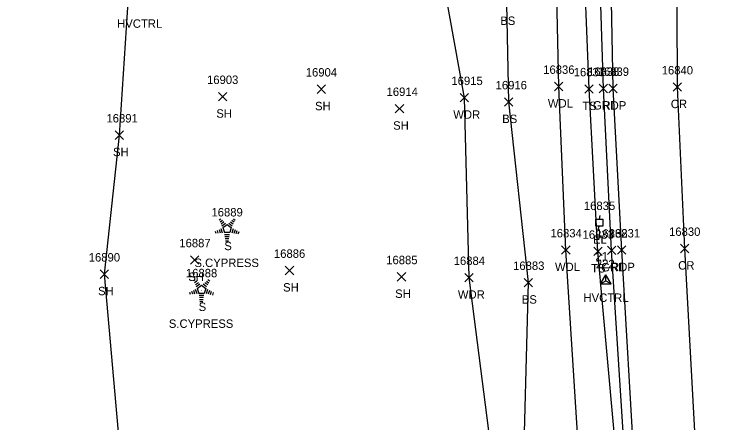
# Model space of a CAD drawing. Extents: x 1439173 to 1457902, y 641926 to 659889.
# Drawn here: x 1445523.8 to 1445692.1, y 656282.1 to 656379.1 of the extents above; entities that cross this region are included whole.
import ezdxf

# ---------------------------------------------------------------- set-up
doc = ezdxf.new("R2010")
doc.units = 0
for name, color, linetype in [('C_A', 7, 'Continuous'), ('C_I', 7, 'Continuous'), ('CPSM', 7, 'Continuous'), ('L_A', 7, 'Continuous'), ('L_C', 7, 'Continuous'), ('L_I', 7, 'Continuous'), ('L_TIC', 7, 'Continuous'), ('LAWA', 7, 'Continuous'), ('LELB', 7, 'Continuous'), ('LSOGP', 7, 'Continuous'), ('LTC', 7, 'Continuous'), ('P_A', 7, 'Continuous'), ('P_I', 7, 'Continuous'), ('P_TIC', 7, 'Continuous'), ('PET', 7, 'Continuous'), ('PRC', 7, 'Continuous'), ('R_A', 7, 'Continuous'), ('R_I', 7, 'Continuous'), ('R_TIC', 7, 'Continuous'), ('RGR', 7, 'Continuous'), ('U_A', 7, 'Continuous'), ('U_C', 7, 'Continuous'), ('U_I', 7, 'Continuous'), ('UEPT', 7, 'Continuous')]:
    doc.layers.add(name, color=color, linetype=linetype)

msp = doc.modelspace()

# ---------------------------------------------------------------- linework, layer by layer
at = {"layer": 'CPSM'}
for p, q in [((1445663.09, 656315.09), (1445664.34, 656317.26)), ((1445665.59, 656315.09), (1445664.34, 656317.26)), ((1445664.34, 656315.81), (1445664.34, 656317.26)), ((1445663.09, 656315.09), (1445664.34, 656315.81)), ((1445664.34, 656315.81), (1445664.34, 656315.81)), ((1445664.34, 656315.81), (1445665.59, 656315.09)), ((1445663.09, 656315.09), (1445665.59, 656315.09))]:
    msp.add_line(p, q, dxfattribs=at)
at = {"layer": 'L_TIC'}
for points in [[(1445652.15, 656360.93), (1445654.15, 656362.93)], [(1445654.15, 656360.93), (1445652.15, 656362.93)], [(1445659.35, 656360.34), (1445661.35, 656362.34)], [(1445661.35, 656360.34), (1445659.35, 656362.34)], [(1445595.78, 656360.29), (1445597.78, 656362.29)], [(1445597.78, 656360.29), (1445595.78, 656362.29)], [(1445572.34, 656358.52), (1445574.34, 656360.52)], [(1445574.34, 656358.52), (1445572.34, 656360.52)], [(1445629.73, 656358.27), (1445631.73, 656360.27)], [(1445631.73, 656358.27), (1445629.73, 656360.27)], [(1445640.28, 656357.25), (1445642.28, 656359.25)], [(1445642.28, 656357.25), (1445640.28, 656359.25)], [(1445614.33, 656355.68), (1445616.33, 656357.68)], [(1445616.33, 656355.68), (1445614.33, 656357.68)], [(1445547.81, 656349.39), (1445549.81, 656351.39)], [(1445549.81, 656349.39), (1445547.81, 656351.39)], [(1445653.83, 656322.13), (1445655.83, 656324.13)], [(1445655.83, 656322.13), (1445653.83, 656324.13)], [(1445661.45, 656321.8), (1445663.45, 656323.8)], [(1445663.45, 656321.8), (1445661.45, 656323.8)], [(1445565.68, 656319.78), (1445567.68, 656321.78)], [(1445567.68, 656319.78), (1445565.68, 656321.78)], [(1445588.21, 656317.27), (1445590.21, 656319.27)], [(1445590.21, 656317.27), (1445588.21, 656319.27)], [(1445544.26, 656316.39), (1445546.26, 656318.39)], [(1445546.26, 656316.39), (1445544.26, 656318.39)], [(1445614.81, 656315.76), (1445616.81, 656317.76)], [(1445616.81, 656315.76), (1445614.81, 656317.76)], [(1445630.84, 656315.57), (1445632.84, 656317.57)], [(1445632.84, 656315.57), (1445630.84, 656317.57)], [(1445644.94, 656314.4), (1445646.94, 656316.4)], [(1445646.94, 656314.4), (1445644.94, 656316.4)]]:
    msp.add_lwpolyline(points, dxfattribs=at)
at = {"layer": 'LAWA'}
for points in [[(1445638.56, 656264.76), (1445644.66, 656264.92), (1445655.66, 656267.09), (1445658.01, 656273.46), (1445654.83, 656323.13), (1445653.15, 656361.93), (1445652.39, 656397.57), (1445650.8, 656441.51), (1445652.6, 656495.19), (1445653.92, 656549.26), (1445654.22, 656600.94), (1445654.88, 656652.01), (1445659.6, 656702.91), (1445661.54, 656736.83), (1445660.26, 656770.47)], [(1445638.56, 656264.76), (1445631.84, 656316.57), (1445630.73, 656359.27), (1445626.01, 656385.56), (1445625.73, 656388.78), (1445624.53, 656392.86), (1445623.42, 656396.3), (1445627.82, 656416.07), (1445625.44, 656443.11), (1445619.82, 656491.64), (1445619.06, 656534.17), (1445614.39, 656575.53), (1445621.27, 656638.91), (1445623.44, 656678.99), (1445633.2, 656707.08), (1445618.39, 656717.37), (1445589.77, 656720.3), (1445562.35, 656728.53), (1445542.5, 656734.59)]]:
    msp.add_lwpolyline(points, dxfattribs=at)
at = {"layer": 'LELB'}
for points in [[(1445667.27, 656269.37), (1445662.45, 656322.8), (1445660.35, 656361.34), (1445658.9, 656398.75), (1445659.32, 656442.15), (1445659.2, 656495.81), (1445661.24, 656548.67), (1445660.82, 656600.9), (1445662.84, 656651.05), (1445665.01, 656701.89), (1445666.18, 656739.02), (1445669.08, 656788.22), (1445670.63, 656835.19)], [(1445679.35, 656070.74), (1445677.23, 656081.17), (1445671.06, 656095.97), (1445665.27, 656133.36), (1445654.43, 656173.99), (1445649.65, 656221.56), (1445644.66, 656264.92), (1445645.94, 656315.4), (1445641.28, 656358.25), (1445640.82, 656381.53), (1445640.88, 656391.42)]]:
    msp.add_lwpolyline(points, dxfattribs=at)
at = {"layer": 'LSOGP'}
msp.add_lwpolyline([(1445550.48, 656258.51), (1445545.25, 656317.4), (1445548.81, 656350.4), (1445551.48, 656390.5), (1445552.48, 656393.33), (1445552.36, 656396.95), (1445551.92, 656399.22), (1445551.22, 656419.32), (1445544.97, 656439.44), (1445542.07, 656487.54), (1445523.82, 656523.51), (1445524.73, 656572.81), (1445534.76, 656638.29), (1445532.88, 656684.73), (1445542.5, 656734.59), (1445539.84, 656750.41), (1445549.16, 656787.26), (1445555.68, 656856.68)], dxfattribs=at)
at = {"layer": 'LTC'}
for p, q in [((1445572.52, 656330.29), (1445572.88, 656330.55)), ((1445575.92, 656330.53), (1445576.34, 656330.23)), ((1445572.73, 656329.83), (1445573.26, 656330.21)), ((1445572.94, 656329.36), (1445573.65, 656329.87)), ((1445573.15, 656328.9), (1445574.03, 656329.53)), ((1445573.38, 656328.44), (1445574.39, 656329.18)), ((1445574.39, 656329.18), (1445575.39, 656328.45)), ((1445574.81, 656329.49), (1445575.62, 656328.9)), ((1445575.18, 656329.84), (1445575.86, 656329.34)), ((1445575.55, 656330.19), (1445576.1, 656329.79)), ((1445571.56, 656327.57), (1445571.71, 656327.11)), ((1445572.01, 656327.79), (1445572.22, 656327.14)), ((1445572.47, 656328.01), (1445572.74, 656327.17)), ((1445572.92, 656328.22), (1445573.25, 656327.2)), ((1445573.38, 656328.44), (1445573.76, 656327.25)), ((1445575, 656327.25), (1445573.76, 656327.25)), ((1445575.39, 656328.45), (1445575, 656327.25)), ((1445575.82, 656328.18), (1445575.49, 656327.14)), ((1445576.27, 656327.93), (1445575.98, 656327.05)), ((1445576.71, 656327.68), (1445576.48, 656326.95)), ((1445577.16, 656327.43), (1445576.97, 656326.86)), ((1445574.96, 656326.75), (1445573.81, 656326.75)), ((1445574.87, 656326.25), (1445573.88, 656326.25)), ((1445574.79, 656325.75), (1445573.96, 656325.75)), ((1445574.71, 656325.25), (1445574.03, 656325.25)), ((1445566.44, 656315.87), (1445566.79, 656316.13)), ((1445566.65, 656315.41), (1445567.18, 656315.79)), ((1445566.86, 656314.94), (1445567.56, 656315.45)), ((1445569.1, 656315.41), (1445569.78, 656314.92)), ((1445569.47, 656315.76), (1445570.02, 656315.36)), ((1445569.84, 656316.11), (1445570.26, 656315.81)), ((1445566.38, 656313.58), (1445566.65, 656312.75)), ((1445566.84, 656313.8), (1445567.17, 656312.78)), ((1445567.07, 656314.47), (1445567.95, 656315.11)), ((1445567.29, 656314.02), (1445568.31, 656314.75)), ((1445567.29, 656314.02), (1445567.68, 656312.83)), ((1445568.31, 656314.75), (1445569.3, 656314.03)), ((1445568.73, 656315.07), (1445569.53, 656314.48)), ((1445569.3, 656314.03), (1445568.91, 656312.83)), ((1445569.74, 656313.76), (1445569.4, 656312.72)), ((1445565.47, 656313.15), (1445565.62, 656312.68)), ((1445565.93, 656313.37), (1445566.14, 656312.72)), ((1445568.91, 656312.83), (1445567.68, 656312.83)), ((1445568.87, 656312.33), (1445567.73, 656312.33)), ((1445570.18, 656313.51), (1445569.9, 656312.62)), ((1445570.63, 656313.26), (1445570.39, 656312.53)), ((1445571.07, 656313.01), (1445570.89, 656312.43)), ((1445568.79, 656311.83), (1445567.8, 656311.83)), ((1445568.71, 656311.33), (1445567.87, 656311.33)), ((1445568.62, 656310.83), (1445567.95, 656310.83))]:
    msp.add_line(p, q, dxfattribs=at)
at = {"layer": 'P_TIC'}
for points in [[(1445665.05, 656360.45), (1445667.05, 656362.45)], [(1445667.05, 656360.45), (1445665.05, 656362.45)], [(1445680.32, 656360.79), (1445682.32, 656362.79)], [(1445682.32, 656360.79), (1445680.32, 656362.79)], [(1445667.1, 656322.11), (1445669.1, 656324.11)], [(1445669.1, 656322.11), (1445667.1, 656324.11)], [(1445682.07, 656322.48), (1445684.07, 656324.48)], [(1445684.07, 656322.48), (1445682.07, 656324.48)]]:
    msp.add_lwpolyline(points, dxfattribs=at)
at = {"layer": 'PET'}
msp.add_lwpolyline([(1445671.22, 656270.27), (1445668.1, 656323.11), (1445666.05, 656361.45), (1445665.37, 656398.59), (1445665.01, 656442.91), (1445665.51, 656495.52), (1445666.45, 656548.95), (1445667.71, 656601.26), (1445669.02, 656651.12), (1445670.69, 656702.11), (1445671.95, 656740.09), (1445674.06, 656787.97), (1445676.13, 656836.05)], dxfattribs=at)
at = {"layer": 'PRC'}
msp.add_lwpolyline([(1445685.95, 656271.41), (1445683.07, 656323.48), (1445681.32, 656361.79), (1445681.16, 656398.95), (1445681.23, 656442.34), (1445681.59, 656494.63), (1445682.21, 656549.17), (1445683, 656601.08), (1445684.87, 656650.93), (1445686.57, 656702.63), (1445688.91, 656739.66), (1445692.12, 656804.69)], dxfattribs=at)
at = {"layer": 'R_TIC'}
for points in [[(1445662.74, 656360.46), (1445664.74, 656362.46)], [(1445664.74, 656360.46), (1445662.74, 656362.46)], [(1445664.69, 656322.05), (1445666.69, 656324.05)], [(1445666.69, 656322.05), (1445664.69, 656324.05)]]:
    msp.add_lwpolyline(points, dxfattribs=at)
at = {"layer": 'RGR'}
msp.add_lwpolyline([(1445669.1, 656270.09), (1445665.69, 656323.05), (1445663.74, 656361.46), (1445662.58, 656398.61), (1445662.48, 656442.67), (1445663.14, 656495.55), (1445663.27, 656548.77), (1445664.8, 656602.03), (1445664.78, 656650.96), (1445667.94, 656702.29), (1445670.08, 656739.63), (1445671.83, 656788.08), (1445673.76, 656836.39)], dxfattribs=at)
at = {"layer": 'UEPT'}
for p, q in [((1445661.92, 656328.78), (1445661.92, 656330.45)), ((1445661.92, 656330.45), (1445663.59, 656330.45)), ((1445662.92, 656331.28), (1445662.76, 656330.45)), ((1445663.59, 656330.45), (1445663.59, 656328.78)), ((1445663.59, 656328.78), (1445661.92, 656328.78)), ((1445662.51, 656327.95), (1445662.76, 656328.78)), ((1445662.76, 656329.62), (1445662.76, 656329.62))]:
    msp.add_line(p, q, dxfattribs=at)

# ---------------------------------------------------------------- texts
at = {"layer": 'C_A'}
for p in [(1445548.28, 656375.86), (1445659.03, 656310.81)]:
    msp.add_text('HVCTRL', height=2, dxfattribs=at).set_placement(p)
at = {"layer": 'C_I'}
msp.add_text('222', height=2, dxfattribs=at).set_placement((1445661.97, 656318.81))
at = {"layer": 'L_A'}
for s, p in [('BS', (1445639.27, 656376.53)), ('SH', (1445595.27, 656356.29)), ('WDL', (1445650.57, 656356.93)), ('TS', (1445658.76, 656356.34)), ('SH', (1445571.83, 656354.52)), ('WDR', (1445628.1, 656354.27)), ('BS', (1445639.72, 656353.25)), ('SH', (1445613.82, 656351.68)), ('SH', (1445547.3, 656345.39)), ('S', (1445573.72, 656323.09)), ('WDL', (1445652.25, 656318.13)), ('TS', (1445660.86, 656317.8)), ('SH', (1445565.17, 656315.78)), ('SH', (1445587.69, 656313.27)), ('SH', (1445543.74, 656312.39)), ('SH', (1445614.3, 656311.76)), ('WDR', (1445629.2, 656311.57)), ('BS', (1445644.38, 656310.4)), ('S', (1445567.63, 656308.66))]:
    msp.add_text(s, height=2, dxfattribs=at).set_placement(p)
at = {"layer": 'L_C'}
for p in [(1445566.64, 656319.09), (1445560.56, 656304.66)]:
    msp.add_text('S.CYPRESS', height=2, dxfattribs=at).set_placement(p)
at = {"layer": 'L_I'}
for s, p in [('16904', (1445593.07, 656364.29)), ('16836', (1445649.46, 656364.93)), ('16837', (1445656.71, 656364.34)), ('16903', (1445569.62, 656362.52)), ('16915', (1445627.66, 656362.27)), ('16916', (1445638.16, 656361.25)), ('16914', (1445612.26, 656359.68)), ('16891', (1445545.74, 656353.39)), ('16889', (1445570.68, 656331.09)), ('16834', (1445651.19, 656326.13)), ('16833', (1445658.81, 656325.8)), ('16887', (1445563.04, 656323.78)), ('16890', (1445541.53, 656320.39)), ('16886', (1445585.51, 656321.27)), ('16885', (1445612.18, 656319.76)), ('16884', (1445628.2, 656319.57)), ('16883', (1445642.31, 656318.4)), ('16888', (1445564.61, 656316.66))]:
    msp.add_text(s, height=2, dxfattribs=at).set_placement(p)
at = {"layer": 'LTC'}
for p in [(1445574.27, 656328.19), (1445568.19, 656313.77)]:
    msp.add_text('.', height=1.04, rotation=270, dxfattribs=at).set_placement(p)
at = {"layer": 'P_A'}
for s, p in [('RDP', (1445663.54, 656356.45)), ('CR', (1445679.76, 656356.79)), ('CR', (1445681.51, 656318.48)), ('RDP', (1445665.58, 656318.11))]:
    msp.add_text(s, height=2, dxfattribs=at).set_placement(p)
at = {"layer": 'P_I'}
for s, p in [('16839', (1445662.4, 656364.45)), ('16840', (1445677.6, 656364.79)), ('16831', (1445665.03, 656326.11)), ('16830', (1445679.35, 656326.48))]:
    msp.add_text(s, height=2, dxfattribs=at).set_placement(p)
at = {"layer": 'R_A'}
for p in [(1445661.29, 656356.46), (1445663.24, 656318.05)]:
    msp.add_text('GRL', height=2, dxfattribs=at).set_placement(p)
at = {"layer": 'R_I'}
for s, p in [('16838', (1445660.11, 656364.46)), ('16832', (1445662.05, 656326.05))]:
    msp.add_text(s, height=2, dxfattribs=at).set_placement(p)
at = {"layer": 'U_A'}
msp.add_text('EL', height=2, dxfattribs=at).set_placement((1445661.29, 656324.62))
at = {"layer": 'U_C'}
msp.add_text('21', height=2, dxfattribs=at).set_placement((1445661.86, 656320.62))
at = {"layer": 'U_I'}
msp.add_text('16835', height=2, dxfattribs=at).set_placement((1445659.12, 656332.62))

doc.saveas('drawing.dxf')
